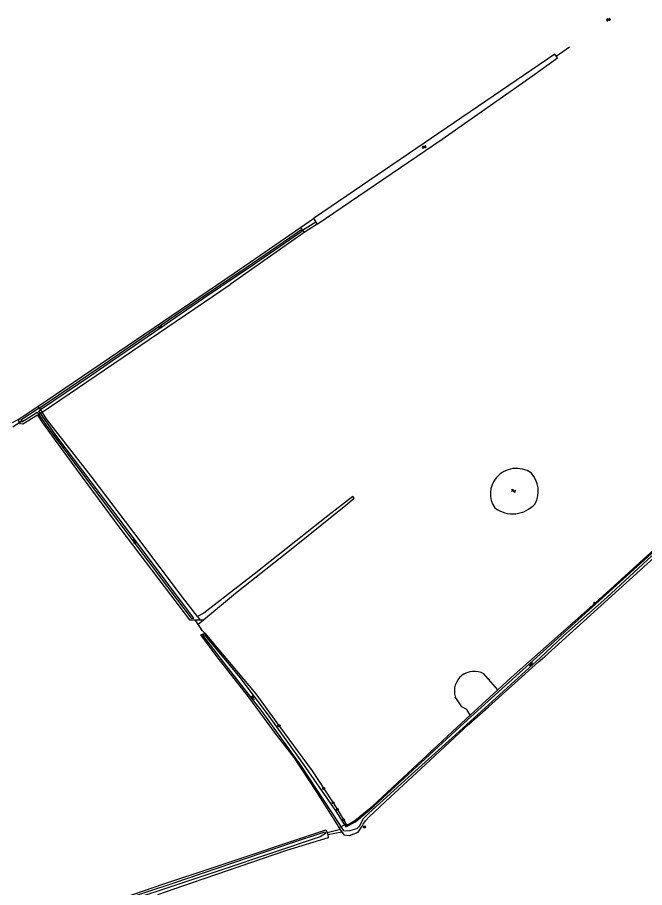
# Model space of a CAD drawing. Extents: x 136000 to 138005, y 398500 to 400500.
# Drawn here: x 136257.5 to 136481.6, y 400181.1 to 400492 of the extents above; entities that cross this region are included whole.
import ezdxf

# ---------------------------------------------------------------- set-up
doc = ezdxf.new("R2010")
doc.units = 0
for name, color, linetype in [('gg-knt-bronhoudergrens', 7, 'Continuous'), ('gg-kntw-bovenkant insteek waterloop', 7, 'Continuous'), ('gg-kntw-waterlijn', 7, 'Continuous'), ('gg-kwrk-duiker nz buis', 7, 'Continuous'), ('gt-grn-vlakafsluiter', 7, 'Continuous'), ('gt-symb-boom', 7, 'Continuous'), ('gt-symb-peilbuis', 7, 'Continuous'), ('gt-symb-watersymbool', 7, 'Continuous')]:
    doc.layers.add(name, color=color, linetype=linetype)

# ---------------------------------------------------------------- blocks, each defined once
blk = doc.blocks.new('gt0-WA')
at = {"layer": 'gt-symb-watersymbool'}
for centre, start, end in [((-0.32, 0.02), 28.0725, 151.9275), ((0.43, 0.42), 208.0725, 331.9275), ((-0.32, -0.43), 28.0725, 151.9275), ((0.43, -0.03), 208.0725, 331.9275)]:
    blk.add_arc(centre, 0.425, start, end, dxfattribs=at)
blk = doc.blocks.new('gt0-BOOM')
at = {"layer": 'gt-symb-boom'}
for radius in [0.4, 0.2]:
    blk.add_circle((0, 0), radius, dxfattribs=at)
blk = doc.blocks.new('gt0-PBUIS')
at = {"layer": 'gt-symb-peilbuis'}
blk.add_circle((0, 0), 0.25, dxfattribs=at)
for centre, start, end in [((-0.21, 0), 141.9073, 218.0927), ((0.21, 0), 321.9073, 38.0927)]:
    blk.add_arc(centre, 0.243, start, end, dxfattribs=at)

msp = doc.modelspace()

# ---------------------------------------------------------------- linework, layer by layer
at = {"layer": 'gg-knt-bronhoudergrens'}
for p, q in [((136358.62, 400416.94), (136363.35, 400420.17)), ((136364.66, 400418.17), (136359.98, 400415.15)), ((136255.71, 400347.31), (136258.14, 400348.55)), ((136368.4, 400200.03), (136373.48, 400200.97))]:
    msp.add_line(p, q, dxfattribs=at)
msp.add_lwpolyline([(136324.44, 400271.96), (136323.57, 400273), (136322.07, 400275.27), (136323.95, 400276.82)], dxfattribs=at)
at = {"layer": 'gg-kntw-bovenkant insteek waterloop'}
for p, q in [((136449.53, 400478.92), (136369.66, 400424.47)), ((136450.46, 400477.56), (136449.53, 400478.92)), ((136369.66, 400424.47), (136363.35, 400420.17)), ((136363.35, 400420.17), (136364.66, 400418.17)), ((136334.99, 400400.7), (136358.62, 400416.94)), ((136358.62, 400416.94), (136359.98, 400415.15)), ((136359.98, 400415.15), (136333.53, 400396.57)), ((136264.74, 400353.03), (136334.99, 400400.7)), ((136266.34, 400350.99), (136333.53, 400396.57)), ((136258.14, 400348.55), (136264.74, 400353.03)), ((136264.67, 400349.86), (136259.48, 400346.68)), ((136318.93, 400276.73), (136322.67, 400276.8)), ((136322.67, 400276.8), (136323.95, 400276.82)), ((136323.09, 400271.47), (136324.44, 400271.96)), ((136429.14, 400251.77), (136424.17, 400257.49)), ((136373.48, 400200.97), (136372.52, 400202.58)), ((136319.9, 400182.78), (136307.55, 400178.5))]:
    msp.add_line(p, q, dxfattribs=at)
for points in [[(136364.66, 400418.17), (136409.26, 400448.57), (136441.53, 400471.11), (136450.46, 400477.56)], [(136429.14, 400251.77), (136433.92, 400256.16), (136464.16, 400283), (136523, 400336.46), (136549.32, 400360.02), (136568.84, 400378.67), (136589.77, 400397.62), (136610.41, 400416.5), (136633.62, 400436.89), (136652.8, 400454.12), (136672.72, 400472.44), (136677.07, 400475.76), (136678.84, 400475.12)], [(136587.8, 400392.58), (136546.77, 400355.09), (136535.78, 400344.94), (136513.17, 400324.48), (136486.37, 400300.21), (136445.9, 400263.5)], [(136259.48, 400346.68), (136258.59, 400346.87), (136257.94, 400347.71), (136258.14, 400348.55)], [(136264.67, 400349.86), (136266.45, 400347.18), (136278.6, 400330.53), (136294.08, 400309.59), (136318.93, 400276.73)], [(136321.79, 400277.96), (136316.48, 400284.92), (136299.11, 400307.99), (136283.81, 400328.14), (136268.17, 400348.28), (136266.34, 400350.99)], [(136377.8, 400320.26), (136377.31, 400320.88), (136368.4, 400313.93), (136342.13, 400293.15), (136324.1, 400279.2), (136321.79, 400277.96)], [(136323.95, 400276.82), (136335.42, 400286.25), (136357.1, 400303.4), (136374.84, 400317.71), (136377.8, 400320.26)], [(136371.81, 400203.73), (136364.32, 400215.46), (136356.39, 400227.6), (136349.77, 400236.18), (136340.13, 400249.11), (136328.92, 400263.55), (136323.09, 400271.47)], [(136324.44, 400271.96), (136342.68, 400250.29), (136351.12, 400238.69), (136362.84, 400222.84), (136371.87, 400208.99), (136374.83, 400203.83)], [(136373.48, 400200.97), (136374.11, 400199.93), (136376.21, 400199.69), (136379.31, 400200.89), (136380.66, 400203.09), (136381.02, 400203.76), (136381.84, 400204.93), (136383.14, 400206.41), (136389, 400211.89), (136405, 400226.59), (136418.86, 400239.48), (136425.88, 400245.71), (136443.71, 400261.73), (136445.9, 400263.5)], [(136419.25, 400242.71), (136418.07, 400244.75), (136416.27, 400245.73), (136413.91, 400249.32)], [(136374.83, 400203.83), (136375.12, 400203.31), (136378.09, 400205.04), (136384.41, 400210.21), (136412.93, 400236.91), (136419.25, 400242.71)], [(136372.52, 400202.58), (136372.28, 400202.98), (136371.81, 400203.73)], [(136221.71, 400150.23), (136220.85, 400152.57), (136244.95, 400160.43), (136260.61, 400165.74), (136291.82, 400176.24), (136309.78, 400182.45), (136326.68, 400188.04), (136367.74, 400201.74), (136368.4, 400200.03)], [(136368.4, 400200.03), (136368.53, 400198.84), (136353.61, 400194.3), (136319.9, 400182.78)]]:
    msp.add_lwpolyline(points, dxfattribs=at)
for centre, radius, start, end in [((136435.84, 400321.36), 9.52, 55.795, 139.4021), ((136435.23, 400321.83), 8.75, 139.1525, 215.4065), ((136433.87, 400322.81), 9.74, 332.2226, 41.2396), ((136434.47, 400325.33), 10.68, 233.3562, 318.6299), ((136420.72, 400251.3), 7.09, 60.9224, 196.138)]:
    msp.add_arc(centre, radius, start, end, dxfattribs=at)
at = {"layer": 'gg-kntw-waterlijn'}
for p, q in [((136265.2, 400351.45), (136265.71, 400351.79)), ((136265.78, 400350.61), (136265.2, 400351.45)), ((136264.51, 400350.97), (136265.09, 400350.14))]:
    msp.add_line(p, q, dxfattribs=at)
for points in [[(136265.22, 400352.42), (136286.76, 400366.94), (136299.74, 400375.86), (136316.24, 400387.2), (136339.24, 400402.64), (136352.43, 400411.67), (136358.74, 400416.1), (136359.11, 400415.57), (136354.83, 400412.56), (136342.2, 400403.88), (136323.96, 400391.56), (136301.98, 400376.51), (136291.13, 400369.08), (136284.04, 400364.22), (136265.71, 400351.79)], [(136265.22, 400352.42), (136261.77, 400350.16), (136258.72, 400348.17), (136259.12, 400347.55), (136262.52, 400349.62), (136264.51, 400350.97)], [(136265.09, 400350.14), (136267.75, 400346.33), (136283.19, 400325.64), (136314.72, 400283.82), (136319.57, 400277.38), (136320.5, 400277.42), (136315.74, 400283.7), (136293.5, 400313.36), (136271.26, 400342.78), (136265.78, 400350.61)], [(136374.33, 400203.56), (136374.8, 400202.79), (136378.34, 400204.55), (136385.03, 400210.32), (136416.99, 400239.8), (136487.6, 400303.66)], [(136484.24, 400299.65), (136468.11, 400284.79), (136452.62, 400271.02), (136444.34, 400263.15), (136412.83, 400234.56), (136397.16, 400220.49), (136383.04, 400207.73), (136380.9, 400205.52), (136380.28, 400204.25), (136379.61, 400202.93), (136378.84, 400202.16), (136377.88, 400201.81), (136376.32, 400201.39), (136374.75, 400201.26), (136374.17, 400201.43), (136373.14, 400202.91)], [(136373.14, 400202.91), (136372.42, 400203.95), (136358.99, 400224.49), (136344.99, 400243.98), (136331.67, 400261.11), (136323.71, 400271.35), (136324.28, 400271.55), (136336.93, 400256.15), (136346.74, 400243.22), (136358.57, 400226.8), (136371.29, 400208.47), (136374.33, 400203.56)], [(136222.39, 400152.22), (136239.55, 400157.98), (136276.89, 400170.79), (136313.15, 400182.66), (136355.77, 400197.21), (136367.34, 400201.02), (136367.55, 400200.4), (136365.64, 400199.23), (136330.16, 400187.38), (136306.9, 400179.57), (136282.35, 400171.69), (136243.99, 400158.62), (136222.71, 400151.37), (136222.39, 400152.22)]]:
    msp.add_lwpolyline(points, dxfattribs=at)
at = {"layer": 'gg-kwrk-duiker nz buis'}
for p, q in [((136450, 400478.23), (136454.8, 400481.55)), ((136359.32, 400416.02), (136364.1, 400419.02)), ((136255.82, 400345.77), (136259.28, 400348.07)), ((136320.85, 400276.76), (136323.47, 400272.8)), ((136372.96, 400201.83), (136368.14, 400200.71))]:
    msp.add_line(p, q, dxfattribs=at)
at = {"layer": 'gt-grn-vlakafsluiter'}
for p, q in [((136264.74, 400353.03), (136265.22, 400352.42)), ((136265.22, 400352.42), (136265.71, 400351.79)), ((136265.71, 400351.79), (136266.34, 400350.99)), ((136264.67, 400349.86), (136265.09, 400350.14)), ((136265.09, 400350.14), (136265.78, 400350.61)), ((136265.78, 400350.61), (136266.34, 400350.99)), ((136321.79, 400277.96), (136322.67, 400276.8)), ((136419.25, 400242.71), (136429.14, 400251.77)), ((136372.52, 400202.58), (136373.14, 400202.91)), ((136373.14, 400202.91), (136374.33, 400203.56)), ((136374.83, 400203.83), (136374.33, 400203.56))]:
    msp.add_line(p, q, dxfattribs=at)

# ---------------------------------------------------------------- block references
at = {"layer": 'gt-symb-boom'}
for p in [(136350.97, 400238.94), (136366.97, 400216.51), (136370.31, 400211.38), (136371.86, 400209.01), (136374.02, 400205.23), (136375.1, 400203.35), (136381.51, 400202.78)]:
    msp.add_blockref('gt0-BOOM', p, dxfattribs=at)
at = {"layer": 'gt-symb-peilbuis'}
msp.add_blockref('gt0-PBUIS', (136463.76, 400282.85), dxfattribs=at)
at = {"layer": 'gt-symb-watersymbool'}
for p, rotation in [((136468.63, 400491.21), 34.611806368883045), ((136402.77, 400445.7), 34.246011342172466), ((136308.48, 400381.39), 34.452483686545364), ((136299.24, 400304.86), -53.004102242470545), ((136440.93, 400260.8), 41.39080239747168), ((136341.61, 400248.89), -53.989474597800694)]:
    msp.add_blockref('gt0-WA', p, dxfattribs=dict(at, rotation=rotation))
msp.add_blockref('gt0-WA', (136434.76, 400322.85), dxfattribs=at)

doc.saveas('drawing.dxf')
